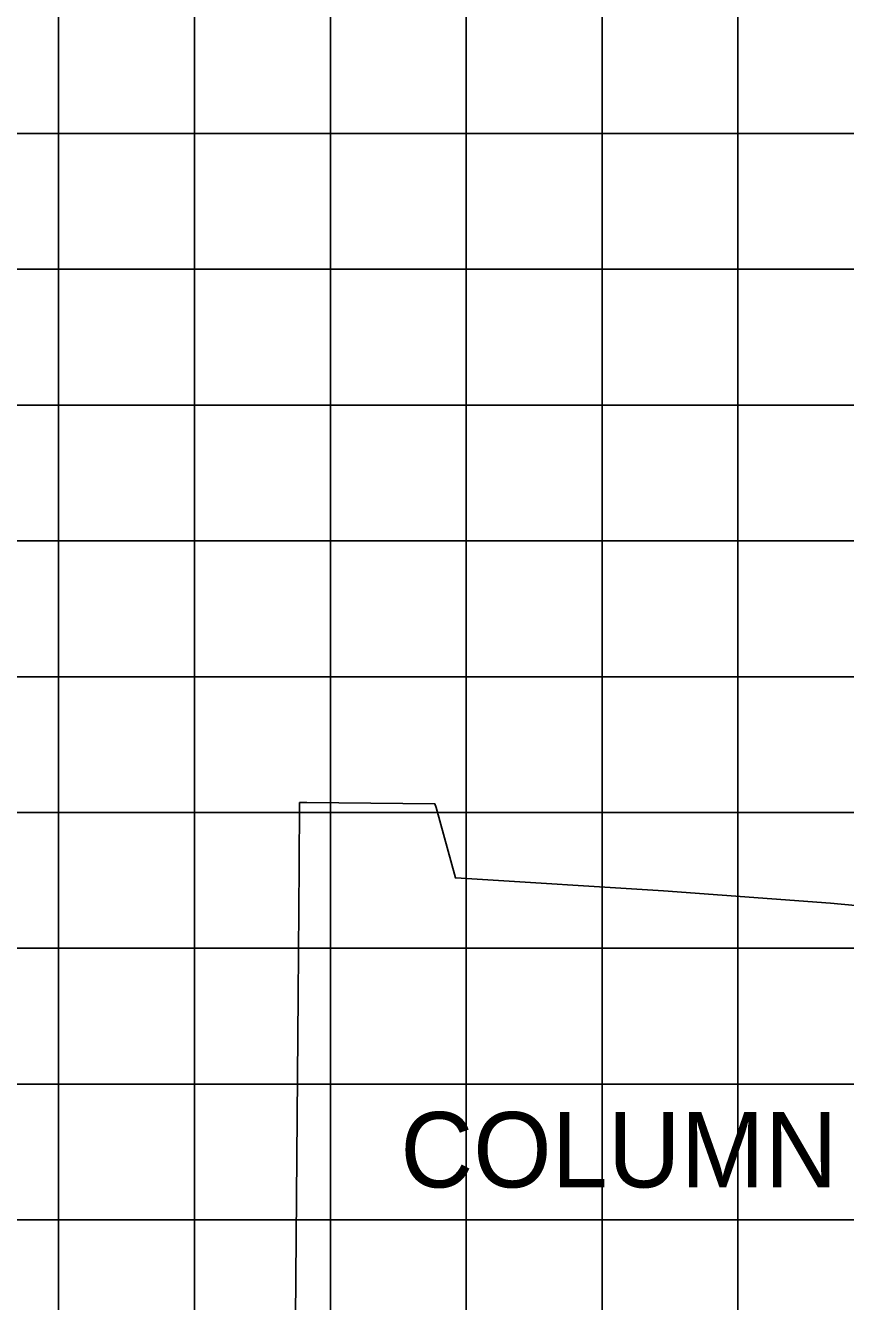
# Model space of a CAD drawing. Extents: x 1797809 to 2198143, y 249608 to 1237864.
# Drawn here: x 2197000.22 to 2197012.29, y 1237173.91 to 1237192.69 of the extents above; entities that cross this region are included whole.
import ezdxf

# ---------------------------------------------------------------- set-up
doc = ezdxf.new("R2010")
doc.units = 0
for name, color, linetype in [('DESIGN - SHEET - Light Grid', 7, 'Continuous'), ('GSSHT', 7, 'Continuous'), ('Level 55', 7, 'Continuous')]:
    doc.layers.add(name, color=color, linetype=linetype)

msp = doc.modelspace()

# ---------------------------------------------------------------- linework, layer by layer
at = {"layer": 'DESIGN - SHEET - Light Grid'}
msp.add_lwpolyline([(2197000.138, 1237165.105), (2197000.554, 1237165.155), (2197000.687, 1237165.155), (2197001.797, 1237165.207), (2197002.046, 1237165.207), (2197002.319, 1237165.271), (2197002.575, 1237165.303), (2197004.069, 1237165.34), (2197004.126, 1237165.357), (2197004.232, 1237178.405), (2197004.25, 1237180.323), (2197004.253, 1237181.253), (2197004.36, 1237181.251), (2197006.244, 1237181.234), (2197006.262, 1237181.18), (2197006.549, 1237180.142), (2197006.633, 1237180.138), (2197009.609, 1237179.952), (2197012.067, 1237179.771), (2197023.06, 1237178.745), (2197023.155, 1237178.737), (2197027.96, 1237178.333)], dxfattribs=at)
at = {"layer": 'GSSHT'}
for p, q in [((2197000.707, 1237153.106), (2197000.707, 1237223.106)), ((2197002.707, 1237153.106), (2197002.707, 1237223.106)), ((2197004.707, 1237153.106), (2197004.707, 1237223.106)), ((2197006.707, 1237153.106), (2197006.707, 1237223.106)), ((2197008.707, 1237153.106), (2197008.707, 1237223.106)), ((2197010.707, 1237153.106), (2197010.707, 1237223.106)), ((2196954.707, 1237191.106), (2197214.707, 1237191.106)), ((2196954.707, 1237189.106), (2197214.707, 1237189.106)), ((2196954.707, 1237187.106), (2197214.707, 1237187.106)), ((2196954.707, 1237185.106), (2197214.707, 1237185.106)), ((2196954.707, 1237183.106), (2197214.707, 1237183.106)), ((2196954.707, 1237181.106), (2197214.707, 1237181.106)), ((2196954.707, 1237179.106), (2197214.707, 1237179.106)), ((2196954.707, 1237177.106), (2197214.707, 1237177.106)), ((2196954.707, 1237175.106), (2197214.707, 1237175.106))]:
    msp.add_line(p, q, dxfattribs=at)

# ---------------------------------------------------------------- texts
at = {"layer": 'Level 55'}
msp.add_text('COLUMN', height=1.1105, dxfattribs=at).set_placement((2197005.737, 1237175.585))

doc.saveas('drawing.dxf')
